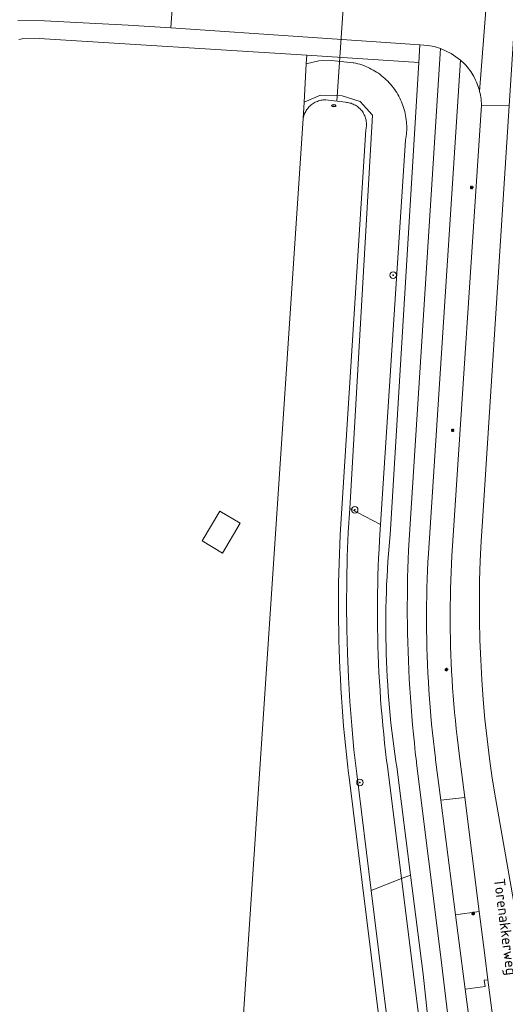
# Model space of a CAD drawing. Header units: metres. Extents: x 152610 to 160096, y 456114 to 462495.
# Tile 510 of 656: x 158008 to 158068, y 460530 to 460652. Entities that reach past the tile are written whole.
import ezdxf
from ezdxf.enums import TextEntityAlignment as Align

# ---------------------------------------------------------------- set-up
doc = ezdxf.new("R2010")
doc.units = ezdxf.units.M
doc.header["$LTSCALE"] = 0.5
doc.layers.get('0').update_dxf_attribs({"linetype": 'CONTINUOUS'})
for name, color, linetype, lineweight in [('B-PV-GK-BESCHOEIING-G', 251, 'GK-BESCHOEIING-SO', 18), ('B-PV-GR-BEPLANTING_CULTUUR_BOSPLANTSOEN-GV', 251, 'CONTINUOUS', 18), ('B-PV-GR-BOOM-S', 251, 'CONTINUOUS', 25), ('B-PV-GW-TALUD_KRUIN-G', 251, 'CONTINUOUS', 18), ('B-PV-IE-MEUBILAIR-S', 251, 'CONTINUOUS', 25), ('B-PV-KW-KUNSTWERK_DUIKER-G', 251, 'CONTINUOUS', 18), ('B-PV-OG-BEBOUWING_SCHUUR-GV', 251, 'CONTINUOUS', 18), ('B-PV-OG-TERREIN_BEGROEID-GV', 251, 'CONTINUOUS', 18), ('B-PV-OG-TOPOGRAFIE-T18', 1, 'CONTINUOUS', 18), ('B-PV-OG-WATER_SLOOT-GV', 251, 'CONTINUOUS', 18), ('B-PV-VH-GESLOTENVERHARDING_ASFALT-GV', 251, 'CONTINUOUS', 18), ('B-PV-VH-OPENVERHARDING_BETONSTRAATSTEEN-GV', 251, 'CONTINUOUS', 18), ('B-PV-VH-OPENVERHARDING_TEGEL-GV', 251, 'CONTINUOUS', 18)]:
    doc.layers.add(name, color=color, linetype=linetype, lineweight=lineweight)
doc.styles.add('NLCS-ISO', font='NLCS-ISO.ttf')
doc.styles.add('NLCS-ISO-M750-T18', font='NLCS-ISO.ttf', dxfattribs={"height": 1.35})
doc.linetypes.add('GK-BESCHOEIING-SO', pattern='A,18,-3,[1,NLCS.SHX,S=0.6,R=0,X=0,Y=0],-3', length=24)

# ---------------------------------------------------------------- blocks, each defined once
blk = doc.blocks.new('SIE-MEUBILAIR_PAAL_LICHTMAST-SO')
for points in [[(-0.62, 0), (-1, 0)], [(-0.71, 0.71), (-0.44, 0.44)], [(0, 1), (0, 0.62)], [(0.44, 0.44), (0.71, 0.71)], [(1, 0), (0.62, 0)], [(-0.71, -0.71), (-0.44, -0.44)], [(0, -0.62), (0, -1)], [(0.44, -0.44), (0.71, -0.71)]]:
    blk.add_lwpolyline(points)
blk.add_circle((0, 0), 0.5)
blk = doc.blocks.new('SIE-MEUBILAIR_PUT_RIOOLPUT-SO')
blk.add_ellipse((0, 0), major_axis=(1.25, 0), ratio=0.54)
at = {"style": 'NLCS-ISO'}
blk.add_text('ri', height=0.75, dxfattribs=at).set_placement((-0.04, 0.07), align=Align.MIDDLE_CENTER)
blk = doc.blocks.new('SGR-BOOM_GBKN-SO')
at = {"linetype": 'ByBlock', "lineweight": 18}
h = blk.add_hatch(color=0, dxfattribs=at)
h.dxf.hatch_style = 1
edge = h.paths.add_edge_path()
edge.add_arc((0, 0), 0.25, 0, 360)
at = {"color": 0, "linetype": 'ByBlock', "lineweight": 18}
for radius in [2, 0.25]:
    blk.add_circle((0, 0), radius, dxfattribs=at)
at = {"color": 0, "linetype": 'ByBlock', "lineweight": 18, "style": 'NLCS-ISO'}
blk.add_attdef('SOORT', (2.5, 0), '', height=1.5, dxfattribs=at)

msp = doc.modelspace()

# ---------------------------------------------------------------- linework, layer by layer
at = {"layer": 'B-PV-GK-BESCHOEIING-G', "flags": 128}
msp.add_lwpolyline([(158000, 460469.96), (158044.927, 460484.276), (158045.272, 460484.422), (158045.615, 460484.574), (158045.954, 460484.734), (158046.289, 460484.902), (158046.621, 460485.076), (158046.949, 460485.258), (158047.273, 460485.446), (158047.593, 460485.641), (158047.908, 460485.843), (158048.22, 460486.052), (158048.526, 460486.268), (158048.828, 460486.489), (158049.126, 460486.718), (158049.418, 460486.952), (158049.705, 460487.193), (158049.987, 460487.44), (158050.264, 460487.693), (158050.535, 460487.951), (158050.801, 460488.216), (158050.928, 460488.346), (158051.185, 460488.619), (158051.437, 460488.897), (158051.682, 460489.18), (158051.921, 460489.469), (158052.154, 460489.763), (158052.381, 460490.061), (158052.602, 460490.364), (158052.815, 460490.672), (158053.023, 460490.985), (158053.223, 460491.302), (158053.417, 460491.623), (158053.604, 460491.948), (158053.783, 460492.277), (158053.956, 460492.609), (158054.122, 460492.946), (158054.28, 460493.286), (158054.431, 460493.629), (158054.575, 460493.975), (158054.711, 460494.324), (158054.84, 460494.676), (158054.962, 460495.031), (158055.075, 460495.388), (158055.181, 460495.748), (158055.28, 460496.11), (158055.37, 460496.473), (158055.453, 460496.839), (158055.528, 460497.206), (158055.596, 460497.575), (158055.655, 460497.945), (158055.706, 460498.317), (158055.75, 460498.689), (158055.785, 460499.062), (158055.813, 460499.436), (158055.832, 460499.811), (158055.839, 460499.999), (158055.839, 460500), (158048.611, 460558.15), (158048.595, 460558.286), (158048.457, 460559.465), (158048.327, 460560.646), (158048.206, 460561.828), (158048.092, 460563.01), (158047.986, 460564.194), (158047.889, 460565.377), (158047.799, 460566.562), (158047.717, 460567.747), (158047.643, 460568.933), (158047.577, 460570.119), (158047.519, 460571.305), (158047.47, 460572.492), (158047.428, 460573.679), (158047.394, 460574.867), (158047.368, 460576.054), (158047.35, 460577.242), (158047.34, 460578.43), (158047.338, 460579.618), (158047.344, 460580.806), (158047.358, 460581.994), (158047.381, 460583.181), (158047.411, 460584.369), (158047.449, 460585.556), (158047.495, 460586.743), (158047.549, 460587.93), (158050.74, 460638.228), (158050.772, 460638.373), (158050.796, 460638.519), (158050.813, 460638.666), (158050.821, 460638.814), (158050.821, 460638.963), (158050.814, 460639.111), (158050.798, 460639.258), (158050.775, 460639.405), (158050.743, 460639.55), (158050.704, 460639.693), (158050.657, 460639.833), (158050.603, 460639.971), (158050.541, 460640.106), (158050.472, 460640.237), (158050.396, 460640.365), (158050.314, 460640.488), (158050.225, 460640.606), (158050.129, 460640.72), (158050.028, 460640.828), (158049.921, 460640.931), (158049.808, 460641.027), (158049.691, 460641.118), (158049.569, 460641.202), (158049.442, 460641.279), (158049.312, 460641.349), (158049.178, 460641.412), (158049.04, 460641.468), (158048.9, 460641.517), (158048.758, 460641.557), (158048.613, 460641.59), (158048.467, 460641.616), (158048.32, 460641.633), (158048.218, 460641.64), (158045.756, 460641.951), (158045.605, 460641.948), (158045.455, 460641.937), (158045.305, 460641.917), (158045.157, 460641.89), (158045.01, 460641.856), (158044.866, 460641.813), (158044.723, 460641.763), (158044.584, 460641.705), (158044.448, 460641.64), (158044.315, 460641.568), (158044.187, 460641.489), (158044.063, 460641.403), (158043.944, 460641.311), (158043.829, 460641.212), (158043.72, 460641.108), (158043.617, 460640.998), (158043.52, 460640.883), (158043.429, 460640.763), (158043.345, 460640.638), (158043.267, 460640.509), (158043.196, 460640.375), (158043.132, 460640.239), (158043.076, 460640.099), (158043.027, 460639.956), (158042.986, 460639.811), (158042.953, 460639.664), (158042.945, 460639.624), (158035.035, 460520.969), (158034.995, 460520.392), (158034.947, 460519.815), (158034.891, 460519.24), (158034.827, 460518.665), (158034.755, 460518.091), (158034.675, 460517.518), (158034.587, 460516.946), (158034.492, 460516.376), (158034.388, 460515.806), (158034.277, 460515.239), (158034.158, 460514.673), (158034.03, 460514.108), (158033.896, 460513.546), (158033.753, 460512.985), (158033.603, 460512.427), (158033.445, 460511.87), (158033.279, 460511.316), (158033.105, 460510.764), (158032.924, 460510.215), (158032.736, 460509.668), (158032.54, 460509.124), (158032.336, 460508.582), (158032.125, 460508.044), (158031.906, 460507.508), (158031.68, 460506.976), (158031.447, 460506.446), (158031.207, 460505.92), (158030.959, 460505.397), (158030.704, 460504.878), (158030.442, 460504.363), (158030.172, 460503.851), (158029.896, 460503.342), (158029.613, 460502.838), (158029.322, 460502.338), (158029.025, 460501.841), (158028.721, 460501.349), (158028.41, 460500.861), (158028.093, 460500.378), (158027.838, 460500), (158027.788, 460499.919), (158027.456, 460499.383), (158027.116, 460498.851), (158026.77, 460498.324), (158026.417, 460497.801), (158026.057, 460497.283), (158025.691, 460496.769), (158025.319, 460496.26), (158024.94, 460495.756), (158024.555, 460495.257), (158024.163, 460494.762), (158023.765, 460494.273), (158023.361, 460493.788), (158022.951, 460493.309), (158022.535, 460492.835), (158022.113, 460492.366), (158021.685, 460491.903), (158021.251, 460491.445), (158020.811, 460490.993), (158020.366, 460490.547), (158019.915, 460490.106), (158019.458, 460489.67), (158018.996, 460489.241), (158018.529, 460488.818), (158018.056, 460488.4), (158017.578, 460487.989), (158017.095, 460487.583), (158016.606, 460487.184), (158016.113, 460486.791), (158015.615, 460486.404), (158015.112, 460486.024), (158014.604, 460485.65), (158014.091, 460485.283), (158013.574, 460484.922), (158013.052, 460484.567), (158012.526, 460484.22), (158011.995, 460483.879), (158011.46, 460483.544), (158010.921, 460483.217), (158010.378, 460482.896), (158009.831, 460482.583), (158009.279, 460482.276), (158008.724, 460481.976), (158008.166, 460481.684), (158007.603, 460481.398), (158007.037, 460481.12), (158006.468, 460480.849), (158005.895, 460480.585), (158005.319, 460480.328), (158004.739, 460480.079), (158004.157, 460479.837), (158003.571, 460479.602), (158002.983, 460479.375), (158002.392, 460479.156), (158001.798, 460478.944), (158001.201, 460478.739), (158000.602, 460478.542), (158000, 460478.353), (157992.159, 460475.92), (157978.335, 460471.565), (157971.072, 460469.374), (157960.043, 460465.979), (157954.878, 460464.82), (157949.877, 460464.107), (157944.936, 460464.092), (157939.831, 460464.618), (157937.314, 460465.052), (157933.359, 460466.118), (157920.894, 460470.44), (157906.776, 460475.171), (157903.526, 460475.989), (157903.254, 460476.001), (157902.981, 460476.005), (157902.708, 460476.001), (157902.436, 460475.989), (157902.164, 460475.968), (157901.893, 460475.94), (157901.623, 460475.904), (157901.354, 460475.86), (157901.086, 460475.809), (157900.82, 460475.749), (157900.556, 460475.682), (157900.294, 460475.607), (157900.034, 460475.524), (157899.777, 460475.433), (157899.522, 460475.336), (157899.271, 460475.23), (157899.023, 460475.118), (157898.806, 460475.012), (157898.565, 460474.886), (157898.327, 460474.753), (157898.093, 460474.612), (157897.864, 460474.465), (157897.639, 460474.312), (157897.418, 460474.152), (157897.203, 460473.985), (157896.992, 460473.812), (157896.786, 460473.633), (157896.586, 460473.449), (157896.392, 460473.258), (157896.203, 460473.062), (157896.02, 460472.86), (157895.843, 460472.653), (157895.732, 460472.517), (157894.006, 460468.618), (157890.085, 460444.593), (157889.89, 460442.836), (157889.88, 460442.519), (157889.878, 460442.202), (157889.884, 460441.885), (157889.898, 460441.568), (157889.92, 460441.252), (157889.95, 460440.936), (157889.988, 460440.621), (157890.034, 460440.307), (157890.088, 460439.995), (157890.15, 460439.684), (157890.219, 460439.374), (157890.297, 460439.066), (157890.382, 460438.761), (157890.474, 460438.458), (157890.575, 460438.157), (157890.683, 460437.859), (157890.798, 460437.563), (157890.921, 460437.271), (157891.051, 460436.981), (157891.188, 460436.696), (157891.333, 460436.413), (157891.485, 460436.135), (157891.643, 460435.86), (157891.809, 460435.59), (157891.981, 460435.323), (157892.16, 460435.061), (157892.345, 460434.804), (157892.537, 460434.552), (157892.735, 460434.304), (157892.94, 460434.061), (157893.15, 460433.824), (157893.366, 460433.592), (157893.589, 460433.366), (157893.816, 460433.145), (157894.05, 460432.93), (157894.288, 460432.721), (157894.532, 460432.519), (157894.781, 460432.322), (157895.035, 460432.132), (157895.293, 460431.948), (157895.556, 460431.771), (157895.78, 460431.627), (157896.051, 460431.462), (157896.326, 460431.304), (157896.605, 460431.153), (157896.888, 460431.009), (157897.174, 460430.873), (157897.463, 460430.743), (157897.756, 460430.621), (157898.052, 460430.506), (157898.35, 460430.399), (157898.651, 460430.299), (157898.955, 460430.207), (157899.261, 460430.123), (157899.568, 460430.046), (157899.878, 460429.978), (157900.189, 460429.917), (157900.502, 460429.863), (157900.816, 460429.818), (157901.131, 460429.781), (157901.447, 460429.752), (157901.763, 460429.73), (157902.08, 460429.717), (157902.397, 460429.712), (157902.714, 460429.714), (157903.031, 460429.725), (157903.348, 460429.743), (157903.664, 460429.77), (157903.979, 460429.805), (157904.293, 460429.847), (157904.607, 460429.898), (157904.918, 460429.956), (157905.229, 460430.022), (157905.408, 460430.064), (157914.008, 460434.525), (157915.984, 460435.687), (157923.822, 460440.173), (157929.54, 460443.1), (157933.844, 460445.302), (157948.305, 460452.301), (157963.811, 460458.39), (157975.549, 460462.437), (157990.758, 460467.06)], close=True, dxfattribs=at)
at = {"layer": 'B-PV-GR-BEPLANTING_CULTUUR_BOSPLANTSOEN-GV', "flags": 128}
msp.add_lwpolyline([(158052.573, 460589.217), (158048.744, 460591.225), (158048.566, 460588.229), (158048.439, 460585.231), (158048.363, 460582.231), (158048.338, 460579.229), (158048.365, 460576.229), (158048.444, 460573.228), (158048.573, 460570.23), (158048.754, 460567.234), (158048.986, 460564.242), (158049.27, 460561.255), (158049.604, 460558.272), (158051.408, 460543.752), (158055.169, 460545.247), (158053.417, 460559.192), (158053.328, 460559.898), (158053.197, 460560.987), (158053.074, 460562.077), (158052.959, 460563.168), (158052.852, 460564.26), (158052.752, 460565.353), (158052.661, 460566.446), (158052.578, 460567.54), (158052.503, 460568.634), (158052.436, 460569.729), (158052.376, 460570.824), (158052.325, 460571.92), (158052.282, 460573.016), (158052.247, 460574.113), (158052.219, 460575.209), (158052.2, 460576.306), (158052.189, 460577.403), (158052.185, 460578.5), (158052.19, 460579.597), (158052.203, 460580.694), (158052.223, 460581.791), (158052.252, 460582.887), (158052.289, 460583.984), (158052.334, 460585.08), (158052.386, 460586.176), (158052.447, 460587.271)], close=True, dxfattribs=at)
at = {"layer": 'B-PV-GW-TALUD_KRUIN-G', "flags": 128}
for points in [[(158052.573, 460589.217), (158055.673, 460636.931), (158055.718, 460637.184), (158055.755, 460637.437), (158055.784, 460637.692), (158055.804, 460637.948), (158055.817, 460638.204), (158055.822, 460638.46), (158055.819, 460638.717), (158055.808, 460638.973), (158055.789, 460639.229), (158055.762, 460639.484), (158055.727, 460639.738), (158055.685, 460639.991), (158055.634, 460640.243), (158055.576, 460640.492), (158055.509, 460640.74), (158055.435, 460640.986), (158055.354, 460641.229), (158055.265, 460641.469), (158055.168, 460641.707), (158055.064, 460641.942), (158054.953, 460642.173), (158054.834, 460642.4), (158054.709, 460642.624), (158054.577, 460642.844), (158054.438, 460643.059), (158054.292, 460643.27), (158054.14, 460643.477), (158053.999, 460643.656), (158053.981, 460643.678), (158053.816, 460643.875), (158053.645, 460644.066), (158053.469, 460644.252), (158053.286, 460644.432), (158053.098, 460644.607), (158052.905, 460644.775), (158052.706, 460644.938), (158052.503, 460645.094), (158052.295, 460645.244), (158052.082, 460645.387), (158051.865, 460645.523), (158051.643, 460645.653), (158051.418, 460645.775), (158051.189, 460645.891), (158050.956, 460645.999), (158050.721, 460646.1), (158050.482, 460646.194), (158050.24, 460646.28), (158049.996, 460646.359), (158049.75, 460646.43), (158049.501, 460646.493), (158049.251, 460646.548), (158049.178, 460646.563), (158046.491, 460646.85), (158044.892, 460646.795), (158043.335, 460646.429)], [(158055.169, 460545.247), (158053.417, 460559.192), (158053.328, 460559.898), (158053.197, 460560.987), (158053.074, 460562.077), (158052.959, 460563.168), (158052.852, 460564.26), (158052.752, 460565.353), (158052.661, 460566.446), (158052.578, 460567.54), (158052.503, 460568.634), (158052.436, 460569.729), (158052.376, 460570.824), (158052.325, 460571.92), (158052.282, 460573.016), (158052.247, 460574.113), (158052.219, 460575.209), (158052.2, 460576.306), (158052.189, 460577.403), (158052.185, 460578.5), (158052.19, 460579.597), (158052.203, 460580.694), (158052.223, 460581.791), (158052.252, 460582.887), (158052.289, 460583.984), (158052.334, 460585.08), (158052.386, 460586.176), (158052.447, 460587.271), (158052.573, 460589.217)], [(158058.943, 460515.216), (158058.115, 460521.804), (158056.999, 460521.701), (158056.347, 460527.251), (158057.411, 460527.405), (158055.169, 460545.247)]]:
    msp.add_lwpolyline(points, dxfattribs=at)
at = {"layer": 'B-PV-KW-KUNSTWERK_DUIKER-G', "flags": 128}
msp.add_lwpolyline([(158047.122, 460641.778), (158047.94, 460653.294), (158047.943, 460653.344)], dxfattribs=at)
at = {"layer": 'B-PV-OG-BEBOUWING_SCHUUR-GV', "flags": 128}
msp.add_lwpolyline([(158035.13, 460589.376), (158032.582, 460590.887), (158030.388, 460587.188), (158032.936, 460585.677)], close=True, dxfattribs=at)
at = {"layer": 'B-PV-OG-TERREIN_BEGROEID-GV', "flags": 128}
for points in [[(158049.178, 460646.563), (158046.491, 460646.85), (158044.892, 460646.795), (158043.335, 460646.429), (158043.061, 460641.653), (158045.103, 460642.512), (158047.791, 460642.462), (158050.05, 460641.724), (158050.763, 460640.906), (158051.59, 460640.058), (158048.744, 460591.225), (158052.573, 460589.217), (158055.673, 460636.931), (158055.718, 460637.184), (158055.755, 460637.437), (158055.784, 460637.692), (158055.804, 460637.948), (158055.817, 460638.204), (158055.822, 460638.46), (158055.819, 460638.717), (158055.808, 460638.973), (158055.789, 460639.229), (158055.762, 460639.484), (158055.727, 460639.738), (158055.685, 460639.991), (158055.634, 460640.243), (158055.576, 460640.492), (158055.509, 460640.74), (158055.435, 460640.986), (158055.354, 460641.229), (158055.265, 460641.469), (158055.168, 460641.707), (158055.064, 460641.942), (158054.953, 460642.173), (158054.834, 460642.4), (158054.709, 460642.624), (158054.577, 460642.844), (158054.438, 460643.059), (158054.292, 460643.27), (158054.14, 460643.477), (158053.999, 460643.656), (158053.981, 460643.678), (158053.816, 460643.875), (158053.645, 460644.066), (158053.469, 460644.252), (158053.286, 460644.432), (158053.098, 460644.607), (158052.905, 460644.775), (158052.706, 460644.938), (158052.503, 460645.094), (158052.295, 460645.244), (158052.082, 460645.387), (158051.865, 460645.523), (158051.643, 460645.653), (158051.418, 460645.775), (158051.189, 460645.891), (158050.956, 460645.999), (158050.721, 460646.1), (158050.482, 460646.194), (158050.24, 460646.28), (158049.996, 460646.359), (158049.75, 460646.43), (158049.501, 460646.493), (158049.251, 460646.548)], [(158057.33, 460646.604), (158043.395, 460647.478), (158043.335, 460646.429), (158044.892, 460646.795), (158046.491, 460646.85), (158049.178, 460646.563), (158049.251, 460646.548), (158049.501, 460646.493), (158049.75, 460646.43), (158049.996, 460646.359), (158050.24, 460646.28), (158050.482, 460646.194), (158050.721, 460646.1), (158050.956, 460645.999), (158051.189, 460645.891), (158051.418, 460645.775), (158051.643, 460645.653), (158051.865, 460645.523), (158052.082, 460645.387), (158052.295, 460645.244), (158052.503, 460645.094), (158052.706, 460644.938), (158052.905, 460644.775), (158053.098, 460644.607), (158053.286, 460644.432), (158053.469, 460644.252), (158053.645, 460644.066), (158053.816, 460643.875), (158053.981, 460643.678), (158053.999, 460643.656), (158054.14, 460643.477), (158054.292, 460643.27), (158054.438, 460643.059), (158054.577, 460642.844), (158054.709, 460642.624), (158054.834, 460642.4), (158054.953, 460642.173), (158055.064, 460641.942), (158055.168, 460641.707), (158055.265, 460641.469), (158055.354, 460641.229), (158055.435, 460640.986), (158055.509, 460640.74), (158055.576, 460640.492), (158055.634, 460640.243), (158055.685, 460639.991), (158055.727, 460639.738), (158055.762, 460639.484), (158055.789, 460639.229), (158055.808, 460638.973), (158055.819, 460638.717), (158055.822, 460638.46), (158055.817, 460638.204), (158055.804, 460637.948), (158055.784, 460637.692), (158055.755, 460637.437), (158055.718, 460637.184), (158055.673, 460636.931), (158052.573, 460589.217), (158052.447, 460587.271), (158052.386, 460586.176), (158052.334, 460585.08), (158052.289, 460583.984), (158052.252, 460582.887), (158052.223, 460581.791), (158052.203, 460580.694), (158052.19, 460579.597), (158052.185, 460578.5), (158052.189, 460577.403), (158052.2, 460576.306), (158052.219, 460575.209), (158052.247, 460574.113), (158052.282, 460573.016), (158052.325, 460571.92), (158052.376, 460570.824), (158052.436, 460569.729), (158052.503, 460568.634), (158052.578, 460567.54), (158052.661, 460566.446), (158052.752, 460565.353), (158052.852, 460564.26), (158052.959, 460563.168), (158053.074, 460562.077), (158053.197, 460560.987), (158053.328, 460559.898), (158053.417, 460559.192), (158055.169, 460545.247), (158056.285, 460545.691), (158054.58, 460559.124), (158054.475, 460559.809), (158054.338, 460560.757), (158054.208, 460561.705), (158054.087, 460562.655), (158053.973, 460563.605), (158053.867, 460564.556), (158053.769, 460565.509), (158053.68, 460566.462), (158053.598, 460567.415), (158053.524, 460568.37), (158053.458, 460569.325), (158053.4, 460570.28), (158053.35, 460571.236), (158053.308, 460572.192), (158053.274, 460573.149), (158053.248, 460574.106), (158053.23, 460575.063), (158053.22, 460576.02), (158053.218, 460576.977), (158053.224, 460577.935), (158053.238, 460578.892), (158053.26, 460579.849), (158053.29, 460580.805), (158053.328, 460581.762), (158053.374, 460582.718), (158053.428, 460583.674), (158053.49, 460584.629), (158053.56, 460585.584), (158053.638, 460586.538), (158053.724, 460587.491), (158053.79, 460588.579)], [(158062.639, 460646.765), (158062.505, 460646.886), (158058.51, 460585.609), (158058.455, 460584.549), (158058.407, 460583.49), (158058.368, 460582.429), (158058.336, 460581.369), (158058.313, 460580.308), (158058.297, 460579.247), (158058.29, 460578.186), (158058.291, 460577.125), (158058.299, 460576.064), (158058.316, 460575.004), (158058.34, 460573.943), (158058.373, 460572.882), (158058.413, 460571.822), (158058.462, 460570.762), (158058.518, 460569.703), (158058.583, 460568.644), (158058.655, 460567.585), (158058.736, 460566.527), (158058.824, 460565.47), (158058.921, 460564.414), (158059.025, 460563.358), (158059.137, 460562.303), (158059.258, 460561.249), (158059.386, 460560.196), (158059.41, 460560.004), (158060.055, 460554.982), (158063.03, 460555.31), (158062.339, 460560.742), (158062.331, 460560.801), (158062.202, 460561.817), (158062.082, 460562.835), (158061.969, 460563.853), (158061.864, 460564.872), (158061.767, 460565.891), (158061.678, 460566.912), (158061.597, 460567.933), (158061.523, 460568.954), (158061.458, 460569.977), (158061.401, 460570.999), (158061.352, 460572.022), (158061.311, 460573.046), (158061.278, 460574.069), (158061.253, 460575.093), (158061.236, 460576.118), (158061.226, 460577.142), (158061.225, 460578.166), (158061.232, 460579.19), (158061.247, 460580.215), (158061.27, 460581.239), (158061.301, 460582.262), (158061.339, 460583.286), (158061.386, 460584.309), (158061.441, 460585.332), (158065.107, 460641.281), (158065.098, 460641.528), (158065.082, 460641.775), (158065.057, 460642.021), (158065.025, 460642.266), (158064.985, 460642.51), (158064.936, 460642.752), (158064.88, 460642.993), (158064.817, 460643.232), (158064.745, 460643.469), (158064.666, 460643.703), (158064.579, 460643.934), (158064.485, 460644.163), (158064.384, 460644.389), (158064.275, 460644.611), (158064.159, 460644.829), (158064.036, 460645.044), (158063.907, 460645.254), (158063.77, 460645.46), (158063.627, 460645.662), (158063.478, 460645.859), (158063.322, 460646.051), (158063.16, 460646.238), (158062.992, 460646.419), (158062.819, 460646.595)], [(158064.831, 460541.159), (158063.03, 460555.31), (158060.055, 460554.982), (158061.883, 460540.732)], [(158057.411, 460527.405), (158055.169, 460545.247), (158051.408, 460543.752), (158054.691, 460517.344), (158058.943, 460515.216), (158058.115, 460521.804), (158056.999, 460521.701), (158056.347, 460527.251)], [(158057.849, 460533.374), (158056.285, 460545.691), (158055.169, 460545.247), (158057.411, 460527.405), (158058.49, 460527.561), (158058.489, 460527.567)], [(158065.522, 460535.73), (158064.831, 460541.159), (158061.883, 460540.732), (158062.29, 460537.558), (158063.077, 460531.503), (158065.555, 460531.836), (158065.447, 460532.64), (158065.894, 460532.698)]]:
    msp.add_lwpolyline(points, close=True, dxfattribs=at)
msp.add_lwpolyline([(158054.691, 460517.344), (158051.408, 460543.752), (158049.604, 460558.272), (158049.27, 460561.255), (158048.986, 460564.242), (158048.754, 460567.234), (158048.573, 460570.23), (158048.444, 460573.228), (158048.365, 460576.229), (158048.338, 460579.229), (158048.363, 460582.231), (158048.439, 460585.231), (158048.566, 460588.229), (158048.744, 460591.225), (158051.59, 460640.058), (158050.763, 460640.906), (158050.05, 460641.724), (158047.791, 460642.462), (158045.103, 460642.512), (158043.061, 460641.653), (158042.945, 460639.624), (158042.953, 460639.664), (158042.986, 460639.811), (158043.027, 460639.956), (158043.076, 460640.099), (158043.132, 460640.239), (158043.196, 460640.375), (158043.267, 460640.508), (158043.345, 460640.638), (158043.429, 460640.763), (158043.52, 460640.883), (158043.617, 460640.998), (158043.72, 460641.108), (158043.829, 460641.212), (158043.944, 460641.311), (158044.063, 460641.403), (158044.187, 460641.489), (158044.315, 460641.568), (158044.448, 460641.64), (158044.584, 460641.705), (158044.723, 460641.763), (158044.865, 460641.813), (158045.01, 460641.856), (158045.157, 460641.89), (158045.305, 460641.917), (158045.455, 460641.937), (158045.605, 460641.948), (158045.756, 460641.951), (158048.218, 460641.64), (158048.32, 460641.633), (158048.467, 460641.615), (158048.613, 460641.59), (158048.758, 460641.557), (158048.9, 460641.517), (158049.04, 460641.468), (158049.178, 460641.412), (158049.312, 460641.349), (158049.442, 460641.279), (158049.569, 460641.202), (158049.691, 460641.118), (158049.808, 460641.027), (158049.921, 460640.931), (158050.028, 460640.828), (158050.129, 460640.72), (158050.225, 460640.606), (158050.314, 460640.488), (158050.396, 460640.365), (158050.472, 460640.237), (158050.541, 460640.106), (158050.603, 460639.971), (158050.657, 460639.833), (158050.704, 460639.692), (158050.743, 460639.549), (158050.775, 460639.405), (158050.798, 460639.258), (158050.814, 460639.111), (158050.821, 460638.963), (158050.821, 460638.814), (158050.813, 460638.666), (158050.796, 460638.519), (158050.772, 460638.373), (158050.74, 460638.228), (158047.549, 460587.93), (158047.495, 460586.743), (158047.449, 460585.556), (158047.411, 460584.369), (158047.381, 460583.181), (158047.359, 460581.994), (158047.344, 460580.806), (158047.338, 460579.618), (158047.34, 460578.43), (158047.35, 460577.242), (158047.368, 460576.054), (158047.394, 460574.867), (158047.428, 460573.679), (158047.47, 460572.492), (158047.519, 460571.305), (158047.577, 460570.119), (158047.643, 460568.933), (158047.717, 460567.747), (158047.799, 460566.562), (158047.889, 460565.378), (158047.986, 460564.194), (158048.092, 460563.01), (158048.206, 460561.828), (158048.328, 460560.646), (158048.457, 460559.466), (158048.595, 460558.286), (158048.611, 460558.15), (158055.839, 460500)], dxfattribs=at)
at = {"layer": 'B-PV-OG-WATER_SLOOT-GV', "flags": 128}
msp.add_lwpolyline([(158055.839, 460500), (158048.611, 460558.15), (158048.595, 460558.286), (158048.457, 460559.466), (158048.328, 460560.646), (158048.206, 460561.828), (158048.092, 460563.01), (158047.986, 460564.194), (158047.889, 460565.378), (158047.799, 460566.562), (158047.717, 460567.747), (158047.643, 460568.933), (158047.577, 460570.119), (158047.519, 460571.305), (158047.47, 460572.492), (158047.428, 460573.679), (158047.394, 460574.867), (158047.368, 460576.054), (158047.35, 460577.242), (158047.34, 460578.43), (158047.338, 460579.618), (158047.344, 460580.806), (158047.359, 460581.994), (158047.381, 460583.181), (158047.411, 460584.369), (158047.449, 460585.556), (158047.495, 460586.743), (158047.549, 460587.93), (158050.74, 460638.228), (158050.772, 460638.373), (158050.796, 460638.519), (158050.813, 460638.666), (158050.821, 460638.814), (158050.821, 460638.963), (158050.814, 460639.111), (158050.798, 460639.258), (158050.775, 460639.405), (158050.743, 460639.549), (158050.704, 460639.692), (158050.657, 460639.833), (158050.603, 460639.971), (158050.541, 460640.106), (158050.472, 460640.237), (158050.396, 460640.365), (158050.314, 460640.488), (158050.225, 460640.606), (158050.129, 460640.72), (158050.028, 460640.828), (158049.921, 460640.931), (158049.808, 460641.027), (158049.691, 460641.118), (158049.569, 460641.202), (158049.442, 460641.279), (158049.312, 460641.349), (158049.178, 460641.412), (158049.04, 460641.468), (158048.9, 460641.517), (158048.758, 460641.557), (158048.613, 460641.59), (158048.467, 460641.615), (158048.32, 460641.633), (158048.218, 460641.64), (158045.756, 460641.951), (158045.605, 460641.948), (158045.455, 460641.937), (158045.305, 460641.917), (158045.157, 460641.89), (158045.01, 460641.856), (158044.865, 460641.813), (158044.723, 460641.763), (158044.584, 460641.705), (158044.448, 460641.64), (158044.315, 460641.568), (158044.187, 460641.489), (158044.063, 460641.403), (158043.944, 460641.311), (158043.829, 460641.212), (158043.72, 460641.108), (158043.617, 460640.998), (158043.52, 460640.883), (158043.429, 460640.763), (158043.345, 460640.638), (158043.267, 460640.508), (158043.196, 460640.375), (158043.132, 460640.239), (158043.076, 460640.099), (158043.027, 460639.956), (158042.986, 460639.811), (158042.953, 460639.664), (158042.945, 460639.624), (158035.035, 460520.969)], dxfattribs=at)
at = {"layer": 'B-PV-VH-GESLOTENVERHARDING_ASFALT-GV', "flags": 128}
for points in [[(158066.175, 460660.058), (158064.88, 460642.993), (158064.936, 460642.752), (158064.985, 460642.51), (158065.025, 460642.266), (158065.057, 460642.021), (158065.082, 460641.775), (158065.098, 460641.528), (158065.107, 460641.281), (158068.554, 460641.192), (158075.559, 460749.886)], [(158061.238, 460525.858), (158060.011, 460535.846), (158057.045, 460559.577), (158057.021, 460559.778), (158056.891, 460560.914), (158056.769, 460562.051), (158056.655, 460563.189), (158056.549, 460564.328), (158056.45, 460565.467), (158056.36, 460566.607), (158056.278, 460567.747), (158056.203, 460568.888), (158056.137, 460570.03), (158056.079, 460571.172), (158056.028, 460572.314), (158055.986, 460573.457), (158055.952, 460574.6), (158055.925, 460575.743), (158055.907, 460576.886), (158055.897, 460578.03), (158055.894, 460579.173), (158055.9, 460580.317), (158055.913, 460581.46), (158055.935, 460582.604), (158055.965, 460583.747), (158056.002, 460584.889), (158056.048, 460586.032), (158060.035, 460648.326), (158059.247, 460648.555), (158058.439, 460648.7), (158057.459, 460648.767), (158057.33, 460646.604), (158053.79, 460588.579), (158053.724, 460587.491), (158053.638, 460586.538), (158053.56, 460585.584), (158053.49, 460584.629), (158053.428, 460583.674), (158053.374, 460582.718), (158053.328, 460581.762), (158053.29, 460580.805), (158053.26, 460579.849), (158053.238, 460578.892), (158053.224, 460577.935), (158053.218, 460576.977), (158053.22, 460576.02), (158053.23, 460575.063), (158053.248, 460574.106), (158053.274, 460573.149), (158053.308, 460572.192), (158053.35, 460571.236), (158053.4, 460570.28), (158053.458, 460569.325), (158053.524, 460568.37), (158053.598, 460567.415), (158053.68, 460566.462), (158053.769, 460565.509), (158053.867, 460564.556), (158053.973, 460563.605), (158054.087, 460562.655), (158054.208, 460561.705), (158054.338, 460560.757), (158054.475, 460559.809), (158054.58, 460559.124), (158056.285, 460545.691), (158057.849, 460533.374), (158058.489, 460527.567)], [(158064.689, 460519.306), (158063.077, 460531.503), (158062.29, 460537.558), (158061.883, 460540.732), (158060.055, 460554.982), (158059.41, 460560.004), (158059.386, 460560.196), (158059.258, 460561.249), (158059.137, 460562.303), (158059.025, 460563.358), (158058.921, 460564.414), (158058.824, 460565.47), (158058.736, 460566.527), (158058.655, 460567.585), (158058.583, 460568.644), (158058.518, 460569.703), (158058.462, 460570.762), (158058.413, 460571.822), (158058.373, 460572.882), (158058.34, 460573.943), (158058.316, 460575.004), (158058.299, 460576.064), (158058.291, 460577.125), (158058.29, 460578.186), (158058.297, 460579.247), (158058.313, 460580.308), (158058.336, 460581.369), (158058.368, 460582.429), (158058.407, 460583.49), (158058.455, 460584.549), (158058.51, 460585.609), (158062.505, 460646.886), (158061.337, 460647.721), (158060.035, 460648.326), (158056.048, 460586.032), (158056.002, 460584.889), (158055.965, 460583.747), (158055.935, 460582.604), (158055.913, 460581.46), (158055.9, 460580.317), (158055.894, 460579.173), (158055.897, 460578.03), (158055.907, 460576.886), (158055.925, 460575.743), (158055.952, 460574.6), (158055.986, 460573.457), (158056.028, 460572.314), (158056.079, 460571.172), (158056.137, 460570.03), (158056.203, 460568.888), (158056.278, 460567.747), (158056.36, 460566.607), (158056.45, 460565.467), (158056.549, 460564.328), (158056.655, 460563.189), (158056.769, 460562.051), (158056.891, 460560.914), (158057.021, 460559.778), (158057.045, 460559.577), (158060.011, 460535.846), (158061.238, 460525.858)], [(158075.383, 460506.653), (158066.835, 460555.277), (158066.45, 460557.709), (158066.106, 460560.146), (158065.804, 460562.59), (158065.543, 460565.038), (158065.324, 460567.49), (158065.147, 460569.945), (158065.011, 460572.403), (158064.917, 460574.863), (158064.865, 460577.325), (158064.854, 460579.786), (158064.885, 460582.248), (158064.959, 460584.709), (158065.073, 460587.168), (158065.23, 460589.625), (158068.554, 460641.192), (158065.107, 460641.281), (158061.441, 460585.332), (158061.386, 460584.309), (158061.339, 460583.286), (158061.301, 460582.262), (158061.27, 460581.239), (158061.247, 460580.215), (158061.232, 460579.19), (158061.225, 460578.166), (158061.226, 460577.142), (158061.236, 460576.118), (158061.253, 460575.093), (158061.278, 460574.069), (158061.311, 460573.046), (158061.352, 460572.022), (158061.401, 460570.999), (158061.458, 460569.977), (158061.523, 460568.954), (158061.597, 460567.933), (158061.678, 460566.912), (158061.767, 460565.891), (158061.864, 460564.872), (158061.969, 460563.853), (158062.082, 460562.835), (158062.202, 460561.817), (158062.331, 460560.801), (158062.339, 460560.742), (158063.03, 460555.31), (158064.831, 460541.159), (158065.522, 460535.73), (158065.894, 460532.698), (158066.592, 460527.357)], [(158068.554, 460641.192), (158065.23, 460589.625), (158065.073, 460587.168), (158064.959, 460584.709), (158064.885, 460582.248), (158064.854, 460579.786), (158064.865, 460577.325), (158064.917, 460574.863), (158065.011, 460572.403), (158065.147, 460569.945), (158065.324, 460567.49), (158065.543, 460565.038), (158065.804, 460562.59), (158066.106, 460560.146), (158066.45, 460557.709), (158066.835, 460555.277), (158075.383, 460506.653)]]:
    msp.add_lwpolyline(points, dxfattribs=at)
at = {"layer": 'B-PV-VH-OPENVERHARDING_BETONSTRAATSTEEN-GV', "flags": 128}
msp.add_lwpolyline([(158026.726, 460653.818), (158026.51, 460650.87), (158043.548, 460649.712), (158057.459, 460648.767), (158058.439, 460648.7), (158059.247, 460648.555), (158060.035, 460648.326), (158061.337, 460647.721), (158062.505, 460646.886), (158062.639, 460646.765), (158062.819, 460646.595), (158062.992, 460646.419), (158063.16, 460646.238), (158063.322, 460646.051), (158063.478, 460645.859), (158063.627, 460645.662), (158063.77, 460645.46), (158063.907, 460645.254), (158064.036, 460645.044), (158064.159, 460644.829), (158064.275, 460644.611), (158064.384, 460644.389), (158064.485, 460644.163), (158064.579, 460643.934), (158064.666, 460643.703), (158064.745, 460643.469), (158064.817, 460643.232), (158064.88, 460642.993), (158066.175, 460660.058)], dxfattribs=at)
at = {"layer": 'B-PV-VH-OPENVERHARDING_TEGEL-GV', "flags": 128}
msp.add_lwpolyline([(158007.644, 460649.446), (158007.848, 460649.5), (158008.054, 460649.545), (158010.157, 460649.568), (158043.395, 460647.478), (158057.33, 460646.604), (158057.459, 460648.767), (158043.548, 460649.712), (158026.51, 460650.87), (158021.19, 460651.22), (158010.804, 460651.741), (158007.491, 460651.788)], dxfattribs=at)
msp.add_lwpolyline([(158066.592, 460527.357), (158065.894, 460532.698), (158065.447, 460532.64), (158065.555, 460531.836), (158063.077, 460531.503), (158064.689, 460519.306), (158067.195, 460519.67), (158067.317, 460518.803), (158067.757, 460518.86)], close=True, dxfattribs=at)

# ---------------------------------------------------------------- block references
at = {"layer": 'B-PV-GR-BOOM-S', "xscale": 0.2, "yscale": 0.2, "zscale": 0.2}
for p in [(158054.135, 460620.183), (158049.368, 460591.038), (158050.007, 460557.18)]:
    msp.add_blockref('SGR-BOOM_GBKN-SO', p, dxfattribs=at)
at = {"layer": 'B-PV-IE-MEUBILAIR-S', "xscale": 0.2, "yscale": 0.2, "zscale": 0.2}
for name, p in [('SIE-MEUBILAIR_PUT_RIOOLPUT-SO', (158046.751, 460641.235)), ('SIE-MEUBILAIR_PAAL_LICHTMAST-SO', (158063.908, 460631.073)), ('SIE-MEUBILAIR_PAAL_LICHTMAST-SO', (158061.535, 460600.917)), ('SIE-MEUBILAIR_PAAL_LICHTMAST-SO', (158060.755, 460571.215)), ('SIE-MEUBILAIR_PAAL_LICHTMAST-SO', (158064.075, 460540.908))]:
    msp.add_blockref(name, p, dxfattribs=at)

# ---------------------------------------------------------------- texts
at = {"layer": 'B-PV-OG-TOPOGRAFIE-T18', "style": 'NLCS-ISO-M750-T18'}
msp.add_text('Torenakkerweg', height=1.35, rotation=277.4, dxfattribs=at).set_placement((158067.895, 460539.229), align=Align.MIDDLE)

doc.saveas('drawing.dxf')
